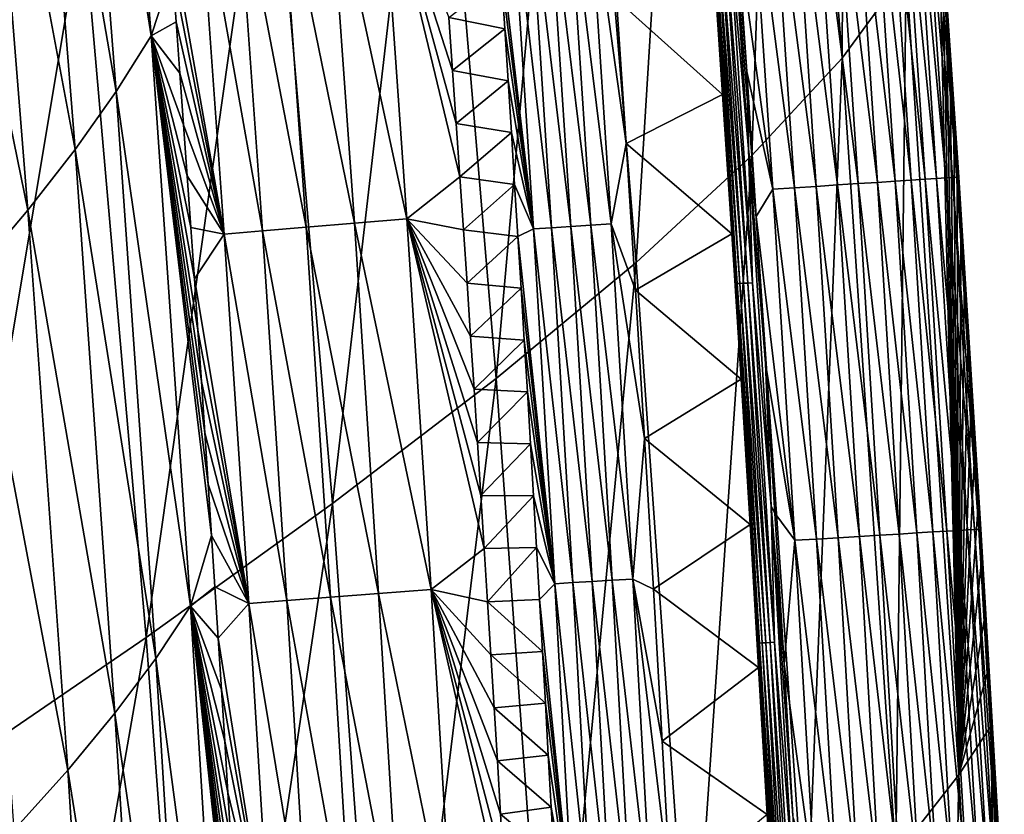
# Model space of a CAD drawing. Header units: millimetres. Extents: x -300 to 300, y -500 to 500.
# Tile 912 of 988: x 275 to 296, y 161 to 178. Entities that reach past the tile are written whole.
import ezdxf

# ---------------------------------------------------------------- set-up
doc = ezdxf.new("R2010")
doc.units = ezdxf.units.MM
doc.header["$LTSCALE"] = 81.481481
for name, color, linetype in [('19', 7, 'CONTINUOUS'), ('21', 7, 'CONTINUOUS'), ('23', 7, 'CONTINUOUS'), ('26', 7, 'CONTINUOUS'), ('27', 7, 'CONTINUOUS'), ('29', 7, 'CONTINUOUS'), ('30', 7, 'CONTINUOUS'), ('32', 7, 'CONTINUOUS')]:
    doc.layers.add(name, color=color, linetype=linetype)

msp = doc.modelspace()

# ---------------------------------------------------------------- linework, layer by layer
at = {"layer": '19', "color": 7, "linetype": 'CONTINUOUS'}
for points in [[(292.679, 177.1, 14.374), (292.77, 195.885, 9.714), (291.354, 193.842, 14.42), (292.679, 177.1, 14.374)], [(294.071, 179.003, 9.684), (292.77, 195.885, 9.714), (292.679, 177.1, 14.374), (294.071, 179.003, 9.684)], [(276.202, 180.244, 34.722), (274.665, 195.469, 34.831), (271.687, 176.885, 38.174), (276.202, 180.244, 34.722)], [(290.72, 174.986, 18.844), (291.354, 193.842, 14.42), (289.375, 191.567, 18.904), (290.72, 174.986, 18.844)], [(292.679, 177.1, 14.374), (291.354, 193.842, 14.42), (290.72, 174.986, 18.844), (292.679, 177.1, 14.374)], [(288.211, 172.668, 23.098), (289.375, 191.567, 18.904), (286.852, 189.064, 23.171), (288.211, 172.668, 23.098)], [(290.72, 174.986, 18.844), (289.375, 191.567, 18.904), (288.211, 172.668, 23.098), (290.72, 174.986, 18.844)], [(285.171, 170.149, 27.142), (286.852, 189.064, 23.171), (283.803, 186.339, 27.226), (285.171, 170.149, 27.142)], [(288.211, 172.668, 23.098), (286.852, 189.064, 23.171), (285.171, 170.149, 27.142), (288.211, 172.668, 23.098)], [(281.62, 167.434, 30.982), (283.803, 186.339, 27.226), (280.247, 183.397, 31.075), (281.62, 167.434, 30.982)], [(285.171, 170.149, 27.142), (283.803, 186.339, 27.226), (281.62, 167.434, 30.982), (285.171, 170.149, 27.142)], [(277.575, 164.529, 34.622), (280.247, 183.397, 31.075), (276.202, 180.244, 34.722), (277.575, 164.529, 34.622)], [(281.62, 167.434, 30.982), (280.247, 183.397, 31.075), (277.575, 164.529, 34.622), (281.62, 167.434, 30.982)], [(273.056, 161.438, 38.067), (276.202, 180.244, 34.722), (271.687, 176.885, 38.174), (273.056, 161.438, 38.067)], [(277.575, 164.529, 34.622), (276.202, 180.244, 34.722), (273.056, 161.438, 38.067), (277.575, 164.529, 34.622)], [(294.071, 179.003, 9.684), (295.213, 161.543, 9.658), (294.783, 180.181, 5.725), (294.071, 179.003, 9.684)], [(294.783, 180.181, 5.725), (295.213, 161.543, 9.658), (294.864, 179.009, 5.721), (294.783, 180.181, 5.725)], [(293.844, 159.792, 14.333), (294.071, 179.003, 9.684), (292.679, 177.1, 14.374), (293.844, 159.792, 14.333)], [(295.213, 161.543, 9.658), (294.071, 179.003, 9.684), (293.844, 159.792, 14.333), (295.213, 161.543, 9.658)], [(294.864, 179.009, 5.721), (295.213, 161.543, 9.658), (294.944, 177.836, 5.717), (294.864, 179.009, 5.721)], [(294.944, 177.836, 5.717), (295.213, 161.543, 9.658), (295.023, 176.664, 5.713), (294.944, 177.836, 5.717)], [(291.903, 157.854, 18.789), (292.679, 177.1, 14.374), (290.72, 174.986, 18.844), (291.903, 157.854, 18.789)], [(293.844, 159.792, 14.333), (292.679, 177.1, 14.374), (291.903, 157.854, 18.789), (293.844, 159.792, 14.333)], [(295.023, 176.664, 5.713), (295.213, 161.543, 9.658), (295.102, 175.491, 5.709), (295.023, 176.664, 5.713)], [(295.102, 175.491, 5.709), (295.213, 161.543, 9.658), (295.179, 174.319, 5.705), (295.102, 175.491, 5.709)], [(289.408, 155.733, 23.032), (290.72, 174.986, 18.844), (288.211, 172.668, 23.098), (289.408, 155.733, 23.032)], [(291.903, 157.854, 18.789), (290.72, 174.986, 18.844), (289.408, 155.733, 23.032), (291.903, 157.854, 18.789)], [(295.179, 174.319, 5.705), (295.213, 161.543, 9.658), (295.255, 173.147, 5.702), (295.179, 174.319, 5.705)], [(295.255, 173.147, 5.702), (295.213, 161.543, 9.658), (295.331, 171.975, 5.698), (295.255, 173.147, 5.702)], [(286.378, 153.434, 27.066), (288.211, 172.668, 23.098), (285.171, 170.149, 27.142), (286.378, 153.434, 27.066)], [(289.408, 155.733, 23.032), (288.211, 172.668, 23.098), (286.378, 153.434, 27.066), (289.408, 155.733, 23.032)], [(295.331, 171.975, 5.698), (295.213, 161.543, 9.658), (295.406, 170.804, 5.694), (295.331, 171.975, 5.698)], [(295.406, 170.804, 5.694), (295.213, 161.543, 9.658), (295.48, 169.632, 5.69), (295.406, 170.804, 5.694)], [(282.832, 150.961, 30.897), (285.171, 170.149, 27.142), (281.62, 167.434, 30.982), (282.832, 150.961, 30.897)], [(286.378, 153.434, 27.066), (285.171, 170.149, 27.142), (282.832, 150.961, 30.897), (286.378, 153.434, 27.066)], [(295.48, 169.632, 5.69), (295.213, 161.543, 9.658), (295.553, 168.46, 5.687), (295.48, 169.632, 5.69)], [(295.553, 168.46, 5.687), (295.213, 161.543, 9.658), (295.625, 167.289, 5.683), (295.553, 168.46, 5.687)], [(278.788, 148.318, 34.53), (281.62, 167.434, 30.982), (277.575, 164.529, 34.622), (278.788, 148.318, 34.53)], [(282.832, 150.961, 30.897), (281.62, 167.434, 30.982), (278.788, 148.318, 34.53), (282.832, 150.961, 30.897)], [(295.625, 167.289, 5.683), (295.213, 161.543, 9.658), (295.697, 166.117, 5.68), (295.625, 167.289, 5.683)], [(295.697, 166.117, 5.68), (295.213, 161.543, 9.658), (295.768, 164.946, 5.676), (295.697, 166.117, 5.68)], [(295.768, 164.946, 5.676), (295.213, 161.543, 9.658), (295.837, 163.775, 5.672), (295.768, 164.946, 5.676)], [(274.266, 145.509, 37.969), (277.575, 164.529, 34.622), (273.056, 161.438, 38.067), (274.266, 145.509, 37.969)], [(278.788, 148.318, 34.53), (277.575, 164.529, 34.622), (274.266, 145.509, 37.969), (278.788, 148.318, 34.53)], [(295.837, 163.775, 5.672), (295.213, 161.543, 9.658), (295.906, 162.604, 5.669), (295.837, 163.775, 5.672)], [(295.213, 161.543, 9.658), (296.201, 143.496, 9.634), (295.906, 162.604, 5.669), (295.213, 161.543, 9.658)], [(295.906, 162.604, 5.669), (296.201, 143.496, 9.634), (295.975, 161.433, 5.666), (295.906, 162.604, 5.669)], [(294.854, 141.911, 14.295), (295.213, 161.543, 9.658), (293.844, 159.792, 14.333), (294.854, 141.911, 14.295)], [(296.201, 143.496, 9.634), (295.213, 161.543, 9.658), (294.854, 141.911, 14.295), (296.201, 143.496, 9.634)], [(295.975, 161.433, 5.666), (296.201, 143.496, 9.634), (296.042, 160.262, 5.662), (295.975, 161.433, 5.666)]]:
    msp.add_3dface(points, dxfattribs=at)
at = {"layer": '21', "color": 7, "linetype": 'CONTINUOUS'}
for points in [[(277.685, 177.583, 10.983), (275.983, 188.388, 12.473), (276.748, 189.656, 10.938), (277.685, 177.583, 10.983)], [(277.685, 177.583, 10.983), (276.748, 189.656, 10.938), (278.148, 179.002, 9.811), (277.685, 177.583, 10.983)], [(276.925, 176.379, 12.504), (275.088, 187.057, 14.01), (275.983, 188.388, 12.473), (276.925, 176.379, 12.504)], [(276.925, 176.379, 12.504), (275.983, 188.388, 12.473), (277.685, 177.583, 10.983), (276.925, 176.379, 12.504)], [(276.035, 175.119, 14.026), (274.056, 185.664, 15.55), (275.088, 187.057, 14.01), (276.035, 175.119, 14.026)], [(276.035, 175.119, 14.026), (275.088, 187.057, 14.01), (276.925, 176.379, 12.504), (276.035, 175.119, 14.026)], [(275.008, 173.8, 15.554), (272.88, 184.209, 17.095), (274.056, 185.664, 15.55), (275.008, 173.8, 15.554)], [(275.008, 173.8, 15.554), (274.056, 185.664, 15.55), (276.035, 175.119, 14.026), (275.008, 173.8, 15.554)], [(273.836, 172.423, 17.087), (272.88, 184.209, 17.095), (275.008, 173.8, 15.554), (273.836, 172.423, 17.087)], [(278.229, 177.887, 9.814), (277.685, 177.583, 10.983), (278.148, 179.002, 9.811), (278.229, 177.887, 9.814)], [(278.31, 176.773, 9.817), (277.685, 177.583, 10.983), (278.229, 177.887, 9.814), (278.31, 176.773, 9.817)], [(278.539, 165.204, 11.025), (276.925, 176.379, 12.504), (277.685, 177.583, 10.983), (278.539, 165.204, 11.025)], [(278.539, 165.204, 11.025), (277.685, 177.583, 10.983), (278.998, 166.739, 9.847), (278.539, 165.204, 11.025)], [(278.998, 166.739, 9.847), (277.685, 177.583, 10.983), (278.925, 167.854, 9.844), (278.998, 166.739, 9.847)], [(278.925, 167.854, 9.844), (277.685, 177.583, 10.983), (278.851, 168.969, 9.841), (278.925, 167.854, 9.844)], [(278.851, 168.969, 9.841), (277.685, 177.583, 10.983), (278.776, 170.084, 9.838), (278.851, 168.969, 9.841)], [(278.776, 170.084, 9.838), (277.685, 177.583, 10.983), (278.7, 171.199, 9.834), (278.776, 170.084, 9.838)], [(278.7, 171.199, 9.834), (277.685, 177.583, 10.983), (278.624, 172.314, 9.831), (278.7, 171.199, 9.834)], [(278.624, 172.314, 9.831), (277.685, 177.583, 10.983), (278.546, 173.429, 9.828), (278.624, 172.314, 9.831)], [(278.546, 173.429, 9.828), (277.685, 177.583, 10.983), (278.468, 174.544, 9.824), (278.546, 173.429, 9.828)], [(278.468, 174.544, 9.824), (277.685, 177.583, 10.983), (278.389, 175.658, 9.821), (278.468, 174.544, 9.824)], [(278.389, 175.658, 9.821), (277.685, 177.583, 10.983), (278.31, 176.773, 9.817), (278.389, 175.658, 9.821)], [(277.784, 164.07, 12.532), (276.035, 175.119, 14.026), (276.925, 176.379, 12.504), (277.784, 164.07, 12.532)], [(277.784, 164.07, 12.532), (276.925, 176.379, 12.504), (278.539, 165.204, 11.025), (277.784, 164.07, 12.532)], [(276.899, 162.884, 14.042), (275.008, 173.8, 15.554), (276.035, 175.119, 14.026), (276.899, 162.884, 14.042)], [(276.899, 162.884, 14.042), (276.035, 175.119, 14.026), (277.784, 164.07, 12.532), (276.899, 162.884, 14.042)], [(275.877, 161.644, 15.557), (273.836, 172.423, 17.087), (275.008, 173.8, 15.554), (275.877, 161.644, 15.557)], [(275.877, 161.644, 15.557), (275.008, 173.8, 15.554), (276.899, 162.884, 14.042), (275.877, 161.644, 15.557)], [(274.71, 160.351, 17.08), (273.836, 172.423, 17.087), (275.877, 161.644, 15.557), (274.71, 160.351, 17.08)], [(279.071, 165.624, 9.85), (278.539, 165.204, 11.025), (278.998, 166.739, 9.847), (279.071, 165.624, 9.85)], [(279.142, 164.508, 9.854), (278.539, 165.204, 11.025), (279.071, 165.624, 9.85), (279.142, 164.508, 9.854)], [(279.313, 152.518, 11.064), (277.784, 164.07, 12.532), (278.539, 165.204, 11.025), (279.313, 152.518, 11.064)], [(279.313, 152.518, 11.064), (278.539, 165.204, 11.025), (279.819, 153.349, 9.883), (279.313, 152.518, 11.064)], [(279.819, 153.349, 9.883), (278.539, 165.204, 11.025), (279.755, 154.466, 9.88), (279.819, 153.349, 9.883)], [(279.755, 154.466, 9.88), (278.539, 165.204, 11.025), (279.69, 155.582, 9.877), (279.755, 154.466, 9.88)], [(279.69, 155.582, 9.877), (278.539, 165.204, 11.025), (279.624, 156.698, 9.874), (279.69, 155.582, 9.877)], [(279.624, 156.698, 9.874), (278.539, 165.204, 11.025), (279.557, 157.814, 9.871), (279.624, 156.698, 9.874)], [(279.557, 157.814, 9.871), (278.539, 165.204, 11.025), (279.49, 158.93, 9.869), (279.557, 157.814, 9.871)], [(279.49, 158.93, 9.869), (278.539, 165.204, 11.025), (279.422, 160.046, 9.866), (279.49, 158.93, 9.869)], [(279.422, 160.046, 9.866), (278.539, 165.204, 11.025), (279.353, 161.162, 9.863), (279.422, 160.046, 9.866)], [(279.353, 161.162, 9.863), (278.539, 165.204, 11.025), (279.284, 162.277, 9.86), (279.353, 161.162, 9.863)], [(279.284, 162.277, 9.86), (278.539, 165.204, 11.025), (279.214, 163.393, 9.857), (279.284, 162.277, 9.86)], [(279.214, 163.393, 9.857), (278.539, 165.204, 11.025), (279.142, 164.508, 9.854), (279.214, 163.393, 9.857)], [(278.562, 151.458, 12.559), (276.899, 162.884, 14.042), (277.784, 164.07, 12.532), (278.562, 151.458, 12.559)], [(278.562, 151.458, 12.559), (277.784, 164.07, 12.532), (279.313, 152.518, 11.064), (278.562, 151.458, 12.559)], [(277.682, 150.35, 14.057), (275.877, 161.644, 15.557), (276.899, 162.884, 14.042), (277.682, 150.35, 14.057)], [(277.682, 150.35, 14.057), (276.899, 162.884, 14.042), (278.562, 151.458, 12.559), (277.682, 150.35, 14.057)], [(276.664, 149.193, 15.561), (274.71, 160.351, 17.08), (275.877, 161.644, 15.557), (276.664, 149.193, 15.561)], [(276.664, 149.193, 15.561), (275.877, 161.644, 15.557), (277.682, 150.35, 14.057), (276.664, 149.193, 15.561)]]:
    msp.add_3dface(points, dxfattribs=at)
at = {"layer": '23', "color": 7, "linetype": 'CONTINUOUS'}
for points in [[(285.359, 177.737, 1.35), (284.145, 177.987, 2.285), (285.286, 178.862, 1.349), (285.359, 177.737, 1.35)], [(284.226, 176.833, 2.282), (284.145, 177.987, 2.285), (285.359, 177.737, 1.35), (284.226, 176.833, 2.282)], [(285.431, 176.611, 1.351), (284.226, 176.833, 2.282), (285.359, 177.737, 1.35), (285.431, 176.611, 1.351)], [(284.306, 175.68, 2.279), (284.226, 176.833, 2.282), (285.431, 176.611, 1.351), (284.306, 175.68, 2.279)], [(285.503, 175.485, 1.353), (284.306, 175.68, 2.279), (285.431, 176.611, 1.351), (285.503, 175.485, 1.353)], [(284.385, 174.526, 2.276), (284.306, 175.68, 2.279), (285.503, 175.485, 1.353), (284.385, 174.526, 2.276)], [(285.574, 174.36, 1.354), (284.385, 174.526, 2.276), (285.503, 175.485, 1.353), (285.574, 174.36, 1.354)], [(284.464, 173.373, 2.274), (284.385, 174.526, 2.276), (285.574, 174.36, 1.354), (284.464, 173.373, 2.274)], [(285.644, 173.234, 1.355), (284.464, 173.373, 2.274), (285.574, 174.36, 1.354), (285.644, 173.234, 1.355)], [(284.541, 172.22, 2.271), (284.464, 173.373, 2.274), (285.644, 173.234, 1.355), (284.541, 172.22, 2.271)], [(285.714, 172.108, 1.356), (284.541, 172.22, 2.271), (285.644, 173.234, 1.355), (285.714, 172.108, 1.356)], [(284.618, 171.067, 2.268), (284.541, 172.22, 2.271), (285.714, 172.108, 1.356), (284.618, 171.067, 2.268)], [(285.782, 170.982, 1.357), (284.618, 171.067, 2.268), (285.714, 172.108, 1.356), (285.782, 170.982, 1.357)], [(284.693, 169.914, 2.265), (284.618, 171.067, 2.268), (285.782, 170.982, 1.357), (284.693, 169.914, 2.265)], [(285.85, 169.856, 1.358), (284.693, 169.914, 2.265), (285.782, 170.982, 1.357), (285.85, 169.856, 1.358)], [(284.768, 168.761, 2.263), (284.693, 169.914, 2.265), (285.85, 169.856, 1.358), (284.768, 168.761, 2.263)], [(285.917, 168.73, 1.359), (284.768, 168.761, 2.263), (285.85, 169.856, 1.358), (285.917, 168.73, 1.359)], [(284.842, 167.608, 2.26), (284.768, 168.761, 2.263), (285.917, 168.73, 1.359), (284.842, 167.608, 2.26)], [(285.984, 167.604, 1.361), (284.842, 167.608, 2.26), (285.917, 168.73, 1.359), (285.984, 167.604, 1.361)], [(284.916, 166.456, 2.257), (284.842, 167.608, 2.26), (285.984, 167.604, 1.361), (284.916, 166.456, 2.257)], [(286.05, 166.478, 1.362), (284.916, 166.456, 2.257), (285.984, 167.604, 1.361), (286.05, 166.478, 1.362)], [(284.988, 165.303, 2.255), (284.916, 166.456, 2.257), (286.05, 166.478, 1.362), (284.988, 165.303, 2.255)], [(286.115, 165.351, 1.363), (284.988, 165.303, 2.255), (286.05, 166.478, 1.362), (286.115, 165.351, 1.363)], [(286.179, 164.225, 1.364), (284.988, 165.303, 2.255), (286.115, 165.351, 1.363), (286.179, 164.225, 1.364)], [(285.06, 164.151, 2.252), (284.988, 165.303, 2.255), (286.179, 164.225, 1.364), (285.06, 164.151, 2.252)], [(286.243, 163.099, 1.365), (285.06, 164.151, 2.252), (286.179, 164.225, 1.364), (286.243, 163.099, 1.365)], [(285.131, 162.998, 2.249), (285.06, 164.151, 2.252), (286.243, 163.099, 1.365), (285.131, 162.998, 2.249)], [(286.305, 161.972, 1.366), (285.131, 162.998, 2.249), (286.243, 163.099, 1.365), (286.305, 161.972, 1.366)], [(285.201, 161.846, 2.247), (285.131, 162.998, 2.249), (286.305, 161.972, 1.366), (285.201, 161.846, 2.247)], [(286.368, 160.846, 1.367), (285.201, 161.846, 2.247), (286.305, 161.972, 1.366), (286.368, 160.846, 1.367)], [(285.27, 160.694, 2.244), (285.201, 161.846, 2.247), (286.368, 160.846, 1.367), (285.27, 160.694, 2.244)], [(286.429, 159.719, 1.368), (285.27, 160.694, 2.244), (286.368, 160.846, 1.367), (286.429, 159.719, 1.368)], [(285.338, 159.542, 2.241), (285.27, 160.694, 2.244), (286.429, 159.719, 1.368), (285.338, 159.542, 2.241)]]:
    msp.add_3dface(points, dxfattribs=at)
at = {"layer": '26', "color": 7, "linetype": 'CONTINUOUS'}
for points in [[(282.671, 181.647, 3.315), (283.238, 173.612, 3.302), (281.53, 181.547, 4.453), (282.671, 181.647, 3.315)], [(284.145, 177.987, 2.285), (284.226, 176.833, 2.282), (282.671, 181.647, 3.315), (284.145, 177.987, 2.285)], [(284.226, 176.833, 2.282), (284.306, 175.68, 2.279), (282.671, 181.647, 3.315), (284.226, 176.833, 2.282)], [(284.306, 175.68, 2.279), (284.385, 174.526, 2.276), (282.671, 181.647, 3.315), (284.306, 175.68, 2.279)], [(282.671, 181.647, 3.315), (284.385, 174.526, 2.276), (283.238, 173.612, 3.302), (282.671, 181.647, 3.315)], [(280.48, 181.453, 5.683), (281.049, 173.431, 5.685), (279.534, 181.366, 6.995), (280.48, 181.453, 5.683)], [(281.53, 181.547, 4.453), (282.097, 173.518, 4.447), (280.48, 181.453, 5.683), (281.53, 181.547, 4.453)], [(280.48, 181.453, 5.683), (282.097, 173.518, 4.447), (281.049, 173.431, 5.685), (280.48, 181.453, 5.683)], [(281.53, 181.547, 4.453), (283.238, 173.612, 3.302), (282.097, 173.518, 4.447), (281.53, 181.547, 4.453)], [(278.066, 180.116, 9.807), (278.698, 181.289, 8.375), (279.272, 173.279, 8.392), (278.066, 180.116, 9.807)], [(279.534, 181.366, 6.995), (280.104, 173.351, 7.005), (278.698, 181.289, 8.375), (279.534, 181.366, 6.995)], [(278.698, 181.289, 8.375), (280.104, 173.351, 7.005), (279.272, 173.279, 8.392), (278.698, 181.289, 8.375)], [(279.534, 181.366, 6.995), (281.049, 173.431, 5.685), (280.104, 173.351, 7.005), (279.534, 181.366, 6.995)], [(278.148, 179.002, 9.811), (278.066, 180.116, 9.807), (279.272, 173.279, 8.392), (278.148, 179.002, 9.811)], [(278.229, 177.887, 9.814), (278.148, 179.002, 9.811), (279.272, 173.279, 8.392), (278.229, 177.887, 9.814)], [(278.31, 176.773, 9.817), (278.229, 177.887, 9.814), (279.272, 173.279, 8.392), (278.31, 176.773, 9.817)], [(278.389, 175.658, 9.821), (278.31, 176.773, 9.817), (279.272, 173.279, 8.392), (278.389, 175.658, 9.821)], [(278.468, 174.544, 9.824), (278.389, 175.658, 9.821), (279.272, 173.279, 8.392), (278.468, 174.544, 9.824)], [(278.546, 173.429, 9.828), (278.468, 174.544, 9.824), (279.272, 173.279, 8.392), (278.546, 173.429, 9.828)], [(284.385, 174.526, 2.276), (284.464, 173.373, 2.274), (283.238, 173.612, 3.302), (284.385, 174.526, 2.276)], [(282.097, 173.518, 4.447), (282.622, 165.484, 4.442), (281.049, 173.431, 5.685), (282.097, 173.518, 4.447)], [(283.238, 173.612, 3.302), (283.763, 165.57, 3.29), (282.097, 173.518, 4.447), (283.238, 173.612, 3.302)], [(282.097, 173.518, 4.447), (283.763, 165.57, 3.29), (282.622, 165.484, 4.442), (282.097, 173.518, 4.447)], [(284.464, 173.373, 2.274), (284.541, 172.22, 2.271), (283.238, 173.612, 3.302), (284.464, 173.373, 2.274)], [(284.541, 172.22, 2.271), (284.618, 171.067, 2.268), (283.238, 173.612, 3.302), (284.541, 172.22, 2.271)], [(284.618, 171.067, 2.268), (284.693, 169.914, 2.265), (283.238, 173.612, 3.302), (284.618, 171.067, 2.268)], [(284.693, 169.914, 2.265), (284.768, 168.761, 2.263), (283.238, 173.612, 3.302), (284.693, 169.914, 2.265)], [(284.768, 168.761, 2.263), (284.842, 167.608, 2.26), (283.238, 173.612, 3.302), (284.768, 168.761, 2.263)], [(284.842, 167.608, 2.26), (284.916, 166.456, 2.257), (283.238, 173.612, 3.302), (284.842, 167.608, 2.26)], [(283.238, 173.612, 3.302), (284.916, 166.456, 2.257), (283.763, 165.57, 3.29), (283.238, 173.612, 3.302)], [(278.624, 172.314, 9.831), (278.546, 173.429, 9.828), (279.272, 173.279, 8.392), (278.624, 172.314, 9.831)], [(280.104, 173.351, 7.005), (280.634, 165.328, 7.013), (279.272, 173.279, 8.392), (280.104, 173.351, 7.005)], [(281.049, 173.431, 5.685), (281.576, 165.403, 5.687), (280.104, 173.351, 7.005), (281.049, 173.431, 5.685)], [(280.104, 173.351, 7.005), (281.576, 165.403, 5.687), (280.634, 165.328, 7.013), (280.104, 173.351, 7.005)], [(281.049, 173.431, 5.685), (282.622, 165.484, 4.442), (281.576, 165.403, 5.687), (281.049, 173.431, 5.685)], [(278.624, 172.314, 9.831), (279.272, 173.279, 8.392), (279.805, 165.261, 8.408), (278.624, 172.314, 9.831)], [(279.272, 173.279, 8.392), (280.634, 165.328, 7.013), (279.805, 165.261, 8.408), (279.272, 173.279, 8.392)], [(278.7, 171.199, 9.834), (278.624, 172.314, 9.831), (279.805, 165.261, 8.408), (278.7, 171.199, 9.834)], [(278.776, 170.084, 9.838), (278.7, 171.199, 9.834), (279.805, 165.261, 8.408), (278.776, 170.084, 9.838)], [(278.851, 168.969, 9.841), (278.776, 170.084, 9.838), (279.805, 165.261, 8.408), (278.851, 168.969, 9.841)], [(278.925, 167.854, 9.844), (278.851, 168.969, 9.841), (279.805, 165.261, 8.408), (278.925, 167.854, 9.844)], [(278.998, 166.739, 9.847), (278.925, 167.854, 9.844), (279.805, 165.261, 8.408), (278.998, 166.739, 9.847)], [(279.071, 165.624, 9.85), (278.998, 166.739, 9.847), (279.805, 165.261, 8.408), (279.071, 165.624, 9.85)], [(284.916, 166.456, 2.257), (284.988, 165.303, 2.255), (283.763, 165.57, 3.29), (284.916, 166.456, 2.257)], [(279.142, 164.508, 9.854), (279.071, 165.624, 9.85), (279.805, 165.261, 8.408), (279.142, 164.508, 9.854)], [(281.576, 165.403, 5.687), (282.064, 157.368, 5.688), (280.634, 165.328, 7.013), (281.576, 165.403, 5.687)], [(282.622, 165.484, 4.442), (283.109, 157.443, 4.436), (281.576, 165.403, 5.687), (282.622, 165.484, 4.442)], [(281.576, 165.403, 5.687), (283.109, 157.443, 4.436), (282.064, 157.368, 5.688), (281.576, 165.403, 5.687)], [(283.763, 165.57, 3.29), (284.249, 157.523, 3.277), (282.622, 165.484, 4.442), (283.763, 165.57, 3.29)], [(282.622, 165.484, 4.442), (284.249, 157.523, 3.277), (283.109, 157.443, 4.436), (282.622, 165.484, 4.442)], [(284.988, 165.303, 2.255), (285.06, 164.151, 2.252), (283.763, 165.57, 3.29), (284.988, 165.303, 2.255)], [(285.06, 164.151, 2.252), (285.131, 162.998, 2.249), (283.763, 165.57, 3.29), (285.06, 164.151, 2.252)], [(285.131, 162.998, 2.249), (285.201, 161.846, 2.247), (283.763, 165.57, 3.29), (285.131, 162.998, 2.249)], [(285.201, 161.846, 2.247), (285.27, 160.694, 2.244), (283.763, 165.57, 3.29), (285.201, 161.846, 2.247)], [(285.27, 160.694, 2.244), (285.338, 159.542, 2.241), (283.763, 165.57, 3.29), (285.27, 160.694, 2.244)], [(285.338, 159.542, 2.241), (285.406, 158.39, 2.239), (283.763, 165.57, 3.29), (285.338, 159.542, 2.241)], [(283.763, 165.57, 3.29), (285.406, 158.39, 2.239), (284.249, 157.523, 3.277), (283.763, 165.57, 3.29)], [(279.142, 164.508, 9.854), (279.805, 165.261, 8.408), (280.298, 157.237, 8.423), (279.142, 164.508, 9.854)], [(280.634, 165.328, 7.013), (281.124, 157.299, 7.022), (279.805, 165.261, 8.408), (280.634, 165.328, 7.013)], [(279.805, 165.261, 8.408), (281.124, 157.299, 7.022), (280.298, 157.237, 8.423), (279.805, 165.261, 8.408)], [(280.634, 165.328, 7.013), (282.064, 157.368, 5.688), (281.124, 157.299, 7.022), (280.634, 165.328, 7.013)], [(279.214, 163.393, 9.857), (279.142, 164.508, 9.854), (280.298, 157.237, 8.423), (279.214, 163.393, 9.857)], [(279.284, 162.277, 9.86), (279.214, 163.393, 9.857), (280.298, 157.237, 8.423), (279.284, 162.277, 9.86)], [(279.353, 161.162, 9.863), (279.284, 162.277, 9.86), (280.298, 157.237, 8.423), (279.353, 161.162, 9.863)], [(279.422, 160.046, 9.866), (279.353, 161.162, 9.863), (280.298, 157.237, 8.423), (279.422, 160.046, 9.866)]]:
    msp.add_3dface(points, dxfattribs=at)
at = {"layer": '27', "color": 7, "linetype": 'CONTINUOUS'}
for points in [[(293.833, 174.431, 1.545), (292.937, 182.037, 1.187), (293.324, 182.064, 1.553), (293.833, 174.431, 1.545)], [(294.18, 174.454, 1.95), (293.324, 182.064, 1.553), (293.671, 182.089, 1.961), (294.18, 174.454, 1.95)], [(293.833, 174.431, 1.545), (293.324, 182.064, 1.553), (294.18, 174.454, 1.95), (293.833, 174.431, 1.545)], [(294.481, 174.474, 2.388), (293.671, 182.089, 1.961), (293.972, 182.11, 2.401), (294.481, 174.474, 2.388)], [(294.18, 174.454, 1.95), (293.671, 182.089, 1.961), (294.481, 174.474, 2.388), (294.18, 174.454, 1.95)], [(294.732, 174.49, 2.852), (293.972, 182.11, 2.401), (294.222, 182.128, 2.868), (294.732, 174.49, 2.852)], [(294.481, 174.474, 2.388), (293.972, 182.11, 2.401), (294.732, 174.49, 2.852), (294.481, 174.474, 2.388)], [(294.93, 174.503, 3.333), (294.222, 182.128, 2.868), (294.419, 182.141, 3.351), (294.93, 174.503, 3.333)], [(294.732, 174.49, 2.852), (294.222, 182.128, 2.868), (294.93, 174.503, 3.333), (294.732, 174.49, 2.852)], [(295.075, 174.513, 3.822), (294.419, 182.141, 3.351), (294.563, 182.152, 3.842), (295.075, 174.513, 3.822)], [(294.93, 174.503, 3.333), (294.419, 182.141, 3.351), (295.075, 174.513, 3.822), (294.93, 174.503, 3.333)], [(295.168, 174.519, 4.31), (294.563, 182.152, 3.842), (294.654, 182.158, 4.332), (295.168, 174.519, 4.31)], [(295.075, 174.513, 3.822), (294.563, 182.152, 3.842), (295.168, 174.519, 4.31), (295.075, 174.513, 3.822)], [(295.211, 174.522, 4.792), (294.654, 182.158, 4.332), (294.695, 182.161, 4.815), (295.211, 174.522, 4.792)], [(295.168, 174.519, 4.31), (294.654, 182.158, 4.332), (295.211, 174.522, 4.792), (295.168, 174.519, 4.31)], [(294.691, 182.16, 5.284), (295.209, 174.521, 5.26), (294.695, 182.161, 4.815), (294.691, 182.16, 5.284)], [(294.864, 179.009, 5.721), (294.944, 177.836, 5.717), (294.691, 182.16, 5.284), (294.864, 179.009, 5.721)], [(294.944, 177.836, 5.717), (295.023, 176.664, 5.713), (294.691, 182.16, 5.284), (294.944, 177.836, 5.717)], [(295.023, 176.664, 5.713), (295.102, 175.491, 5.709), (294.691, 182.16, 5.284), (295.023, 176.664, 5.713)], [(294.691, 182.16, 5.284), (295.102, 175.491, 5.709), (295.209, 174.521, 5.26), (294.691, 182.16, 5.284)], [(295.209, 174.521, 5.26), (295.211, 174.522, 4.792), (294.695, 182.161, 4.815), (295.209, 174.521, 5.26)], [(291.18, 174.258, 0.092), (290.398, 179.936, 0.031), (290.666, 181.877, 0.093), (291.18, 174.258, 0.092)], [(291.65, 174.289, 0.208), (290.666, 181.877, 0.093), (291.137, 181.91, 0.209), (291.65, 174.289, 0.208)], [(291.18, 174.258, 0.092), (290.666, 181.877, 0.093), (291.65, 174.289, 0.208), (291.18, 174.258, 0.092)], [(292.119, 174.319, 0.374), (291.137, 181.91, 0.209), (291.608, 181.944, 0.376), (292.119, 174.319, 0.374)], [(291.65, 174.289, 0.208), (291.137, 181.91, 0.209), (292.119, 174.319, 0.374), (291.65, 174.289, 0.208)], [(292.581, 174.35, 0.592), (291.608, 181.944, 0.376), (292.07, 181.976, 0.595), (292.581, 174.35, 0.592)], [(292.119, 174.319, 0.374), (291.608, 181.944, 0.376), (292.581, 174.35, 0.592), (292.119, 174.319, 0.374)], [(293.026, 174.379, 0.861), (292.07, 181.976, 0.595), (292.516, 182.008, 0.866), (293.026, 174.379, 0.861)], [(292.581, 174.35, 0.592), (292.07, 181.976, 0.595), (293.026, 174.379, 0.861), (292.581, 174.35, 0.592)], [(293.446, 174.406, 1.18), (292.516, 182.008, 0.866), (292.937, 182.037, 1.187), (293.446, 174.406, 1.18)], [(293.026, 174.379, 0.861), (292.516, 182.008, 0.866), (293.446, 174.406, 1.18), (293.026, 174.379, 0.861)], [(293.446, 174.406, 1.18), (292.937, 182.037, 1.187), (293.833, 174.431, 1.545), (293.446, 174.406, 1.18)], [(290.61, 176.815, 0.031), (290.398, 179.936, 0.031), (291.18, 174.258, 0.092), (290.61, 176.815, 0.031)], [(290.817, 173.665, 0.031), (290.61, 176.815, 0.031), (291.18, 174.258, 0.092), (290.817, 173.665, 0.031)], [(295.102, 175.491, 5.709), (295.179, 174.319, 5.705), (295.209, 174.521, 5.26), (295.102, 175.491, 5.709)], [(293.5, 166.747, 0.857), (292.581, 174.35, 0.592), (293.026, 174.379, 0.861), (293.5, 166.747, 0.857)], [(293.919, 166.772, 1.174), (293.026, 174.379, 0.861), (293.446, 174.406, 1.18), (293.919, 166.772, 1.174)], [(293.5, 166.747, 0.857), (293.026, 174.379, 0.861), (293.919, 166.772, 1.174), (293.5, 166.747, 0.857)], [(294.306, 166.796, 1.537), (293.446, 174.406, 1.18), (293.833, 174.431, 1.545), (294.306, 166.796, 1.537)], [(293.919, 166.772, 1.174), (293.446, 174.406, 1.18), (294.306, 166.796, 1.537), (293.919, 166.772, 1.174)], [(294.653, 166.817, 1.939), (293.833, 174.431, 1.545), (294.18, 174.454, 1.95), (294.653, 166.817, 1.939)], [(294.306, 166.796, 1.537), (293.833, 174.431, 1.545), (294.653, 166.817, 1.939), (294.306, 166.796, 1.537)], [(294.954, 166.835, 2.376), (294.18, 174.454, 1.95), (294.481, 174.474, 2.388), (294.954, 166.835, 2.376)], [(294.653, 166.817, 1.939), (294.18, 174.454, 1.95), (294.954, 166.835, 2.376), (294.653, 166.817, 1.939)], [(295.206, 166.85, 2.837), (294.481, 174.474, 2.388), (294.732, 174.49, 2.852), (295.206, 166.85, 2.837)], [(294.954, 166.835, 2.376), (294.481, 174.474, 2.388), (295.206, 166.85, 2.837), (294.954, 166.835, 2.376)], [(295.405, 166.862, 3.316), (294.732, 174.49, 2.852), (294.93, 174.503, 3.333), (295.405, 166.862, 3.316)], [(295.206, 166.85, 2.837), (294.732, 174.49, 2.852), (295.405, 166.862, 3.316), (295.206, 166.85, 2.837)], [(295.552, 166.871, 3.803), (294.93, 174.503, 3.333), (295.075, 174.513, 3.822), (295.552, 166.871, 3.803)], [(295.405, 166.862, 3.316), (294.93, 174.503, 3.333), (295.552, 166.871, 3.803), (295.405, 166.862, 3.316)], [(295.647, 166.877, 4.29), (295.075, 174.513, 3.822), (295.168, 174.519, 4.31), (295.647, 166.877, 4.29)], [(295.552, 166.871, 3.803), (295.075, 174.513, 3.822), (295.647, 166.877, 4.29), (295.552, 166.871, 3.803)], [(295.692, 166.88, 4.77), (295.168, 174.519, 4.31), (295.211, 174.522, 4.792), (295.692, 166.88, 4.77)], [(295.647, 166.877, 4.29), (295.168, 174.519, 4.31), (295.692, 166.88, 4.77), (295.647, 166.877, 4.29)], [(295.179, 174.319, 5.705), (295.255, 173.147, 5.702), (295.209, 174.521, 5.26), (295.179, 174.319, 5.705)], [(295.209, 174.521, 5.26), (295.692, 166.88, 5.236), (295.211, 174.522, 4.792), (295.209, 174.521, 5.26)], [(295.255, 173.147, 5.702), (295.331, 171.975, 5.698), (295.209, 174.521, 5.26), (295.255, 173.147, 5.702)], [(295.331, 171.975, 5.698), (295.406, 170.804, 5.694), (295.209, 174.521, 5.26), (295.331, 171.975, 5.698)], [(295.406, 170.804, 5.694), (295.48, 169.632, 5.69), (295.209, 174.521, 5.26), (295.406, 170.804, 5.694)], [(295.48, 169.632, 5.69), (295.553, 168.46, 5.687), (295.209, 174.521, 5.26), (295.48, 169.632, 5.69)], [(295.553, 168.46, 5.687), (295.625, 167.289, 5.683), (295.209, 174.521, 5.26), (295.553, 168.46, 5.687)], [(295.209, 174.521, 5.26), (295.625, 167.289, 5.683), (295.692, 166.88, 5.236), (295.209, 174.521, 5.26)], [(295.692, 166.88, 5.236), (295.692, 166.88, 4.77), (295.211, 174.522, 4.792), (295.692, 166.88, 5.236)], [(291.658, 166.635, 0.092), (290.817, 173.665, 0.031), (291.18, 174.258, 0.092), (291.658, 166.635, 0.092)], [(292.127, 166.663, 0.207), (291.18, 174.258, 0.092), (291.65, 174.289, 0.208), (292.127, 166.663, 0.207)], [(291.658, 166.635, 0.092), (291.18, 174.258, 0.092), (292.127, 166.663, 0.207), (291.658, 166.635, 0.092)], [(292.595, 166.692, 0.372), (291.65, 174.289, 0.208), (292.119, 174.319, 0.374), (292.595, 166.692, 0.372)], [(292.127, 166.663, 0.207), (291.65, 174.289, 0.208), (292.595, 166.692, 0.372), (292.127, 166.663, 0.207)], [(293.056, 166.72, 0.589), (292.119, 174.319, 0.374), (292.581, 174.35, 0.592), (293.056, 166.72, 0.589)], [(292.595, 166.692, 0.372), (292.119, 174.319, 0.374), (293.056, 166.72, 0.589), (292.595, 166.692, 0.372)], [(293.056, 166.72, 0.589), (292.581, 174.35, 0.592), (293.5, 166.747, 0.857), (293.056, 166.72, 0.589)], [(291.021, 170.475, 0.031), (290.817, 173.665, 0.031), (291.658, 166.635, 0.092), (291.021, 170.475, 0.031)], [(291.223, 167.222, 0.031), (291.021, 170.475, 0.031), (291.658, 166.635, 0.092), (291.223, 167.222, 0.031)], [(291.42, 163.944, 0.031), (291.223, 167.222, 0.031), (291.658, 166.635, 0.092), (291.42, 163.944, 0.031)], [(295.625, 167.289, 5.683), (295.697, 166.117, 5.68), (295.692, 166.88, 5.236), (295.625, 167.289, 5.683)], [(293.037, 159.061, 0.37), (292.127, 166.663, 0.207), (292.595, 166.692, 0.372), (293.037, 159.061, 0.37)], [(293.497, 159.087, 0.586), (292.595, 166.692, 0.372), (293.056, 166.72, 0.589), (293.497, 159.087, 0.586)], [(293.037, 159.061, 0.37), (292.595, 166.692, 0.372), (293.497, 159.087, 0.586), (293.037, 159.061, 0.37)], [(293.94, 159.112, 0.852), (293.056, 166.72, 0.589), (293.5, 166.747, 0.857), (293.94, 159.112, 0.852)], [(293.497, 159.087, 0.586), (293.056, 166.72, 0.589), (293.94, 159.112, 0.852), (293.497, 159.087, 0.586)], [(294.359, 159.135, 1.168), (293.5, 166.747, 0.857), (293.919, 166.772, 1.174), (294.359, 159.135, 1.168)], [(293.94, 159.112, 0.852), (293.5, 166.747, 0.857), (294.359, 159.135, 1.168), (293.94, 159.112, 0.852)], [(294.745, 159.157, 1.529), (293.919, 166.772, 1.174), (294.306, 166.796, 1.537), (294.745, 159.157, 1.529)], [(294.359, 159.135, 1.168), (293.919, 166.772, 1.174), (294.745, 159.157, 1.529), (294.359, 159.135, 1.168)], [(295.092, 159.177, 1.93), (294.306, 166.796, 1.537), (294.653, 166.817, 1.939), (295.092, 159.177, 1.93)], [(294.745, 159.157, 1.529), (294.306, 166.796, 1.537), (295.092, 159.177, 1.93), (294.745, 159.157, 1.529)], [(295.394, 159.193, 2.364), (294.653, 166.817, 1.939), (294.954, 166.835, 2.376), (295.394, 159.193, 2.364)], [(295.092, 159.177, 1.93), (294.653, 166.817, 1.939), (295.394, 159.193, 2.364), (295.092, 159.177, 1.93)], [(295.646, 159.208, 2.823), (294.954, 166.835, 2.376), (295.206, 166.85, 2.837), (295.646, 159.208, 2.823)], [(295.394, 159.193, 2.364), (294.954, 166.835, 2.376), (295.646, 159.208, 2.823), (295.394, 159.193, 2.364)], [(295.847, 159.219, 3.3), (295.206, 166.85, 2.837), (295.405, 166.862, 3.316), (295.847, 159.219, 3.3)], [(295.646, 159.208, 2.823), (295.206, 166.85, 2.837), (295.847, 159.219, 3.3), (295.646, 159.208, 2.823)], [(295.995, 159.227, 3.785), (295.405, 166.862, 3.316), (295.552, 166.871, 3.803), (295.995, 159.227, 3.785)], [(295.847, 159.219, 3.3), (295.405, 166.862, 3.316), (295.995, 159.227, 3.785), (295.847, 159.219, 3.3)], [(296.091, 159.232, 4.27), (295.552, 166.871, 3.803), (295.647, 166.877, 4.29), (296.091, 159.232, 4.27)], [(295.995, 159.227, 3.785), (295.552, 166.871, 3.803), (296.091, 159.232, 4.27), (295.995, 159.227, 3.785)], [(296.138, 159.235, 4.749), (295.647, 166.877, 4.29), (295.692, 166.88, 4.77), (296.138, 159.235, 4.749)], [(296.091, 159.232, 4.27), (295.647, 166.877, 4.29), (296.138, 159.235, 4.749), (296.091, 159.232, 4.27)], [(295.697, 166.117, 5.68), (295.768, 164.946, 5.676), (295.692, 166.88, 5.236), (295.697, 166.117, 5.68)], [(295.768, 164.946, 5.676), (295.837, 163.775, 5.672), (295.692, 166.88, 5.236), (295.768, 164.946, 5.676)], [(295.837, 163.775, 5.672), (295.906, 162.604, 5.669), (295.692, 166.88, 5.236), (295.837, 163.775, 5.672)], [(295.906, 162.604, 5.669), (295.975, 161.433, 5.666), (295.692, 166.88, 5.236), (295.906, 162.604, 5.669)], [(295.975, 161.433, 5.666), (296.042, 160.262, 5.662), (295.692, 166.88, 5.236), (295.975, 161.433, 5.666)], [(295.692, 166.88, 5.236), (296.042, 160.262, 5.662), (296.14, 159.235, 5.214), (295.692, 166.88, 5.236)], [(295.692, 166.88, 5.236), (296.14, 159.235, 5.214), (295.692, 166.88, 4.77), (295.692, 166.88, 5.236)], [(296.14, 159.235, 5.214), (296.138, 159.235, 4.749), (295.692, 166.88, 4.77), (296.14, 159.235, 5.214)], [(292.102, 159.008, 0.091), (291.42, 163.944, 0.031), (291.658, 166.635, 0.092), (292.102, 159.008, 0.091)], [(292.57, 159.035, 0.206), (291.658, 166.635, 0.092), (292.127, 166.663, 0.207), (292.57, 159.035, 0.206)], [(292.102, 159.008, 0.091), (291.658, 166.635, 0.092), (292.57, 159.035, 0.206), (292.102, 159.008, 0.091)], [(292.57, 159.035, 0.206), (292.127, 166.663, 0.207), (293.037, 159.061, 0.37), (292.57, 159.035, 0.206)], [(291.611, 160.657, 0.031), (291.42, 163.944, 0.031), (292.102, 159.008, 0.091), (291.611, 160.657, 0.031)]]:
    msp.add_3dface(points, dxfattribs=at)
at = {"layer": '29', "color": 7, "linetype": 'CONTINUOUS'}
for points in [[(290.087, 176.314, 0.5), (287.787, 178.386, 0.5), (289.882, 179.351, 0.5), (290.087, 176.314, 0.5)], [(287.992, 175.246, 0.5), (287.787, 178.386, 0.5), (290.087, 176.314, 0.5), (287.992, 175.246, 0.5)], [(290.286, 173.286, 0.5), (287.992, 175.246, 0.5), (290.087, 176.314, 0.5), (290.286, 173.286, 0.5)], [(288.194, 172.066, 0.5), (287.992, 175.246, 0.5), (290.286, 173.286, 0.5), (288.194, 172.066, 0.5)], [(290.487, 170.131, 0.5), (288.194, 172.066, 0.5), (290.286, 173.286, 0.5), (290.487, 170.131, 0.5)], [(288.392, 168.842, 0.5), (288.194, 172.066, 0.5), (290.487, 170.131, 0.5), (288.392, 168.842, 0.5)], [(290.682, 166.982, 0.5), (288.392, 168.842, 0.5), (290.487, 170.131, 0.5), (290.682, 166.982, 0.5)], [(288.587, 165.572, 0.5), (288.392, 168.842, 0.5), (290.682, 166.982, 0.5), (288.587, 165.572, 0.5)], [(290.868, 163.878, 0.5), (288.587, 165.572, 0.5), (290.682, 166.982, 0.5), (290.868, 163.878, 0.5)], [(288.778, 162.274, 0.5), (288.587, 165.572, 0.5), (290.868, 163.878, 0.5), (288.778, 162.274, 0.5)], [(291.054, 160.681, 0.5), (288.778, 162.274, 0.5), (290.868, 163.878, 0.5), (291.054, 160.681, 0.5)], [(288.963, 158.957, 0.5), (288.778, 162.274, 0.5), (291.054, 160.681, 0.5), (288.963, 158.957, 0.5)]]:
    msp.add_3dface(points, dxfattribs=at)
at = {"layer": '30', "color": 7, "linetype": 'CONTINUOUS'}
for points in [[(290.398, 179.936, 0.031), (290.61, 176.815, 0.031), (290.117, 182.888, 0.028), (290.398, 179.936, 0.031)], [(290.61, 176.815, 0.031), (290.647, 175.132, 0.028), (290.117, 182.888, 0.028), (290.61, 176.815, 0.031)], [(290.647, 175.132, 0.028), (290.216, 180.029, 0.042), (290.117, 182.888, 0.028), (290.647, 175.132, 0.028)], [(290.406, 172.207, 0.307), (289.852, 180.004, 0.404), (289.887, 180.006, 0.307), (290.406, 172.207, 0.307)], [(290.37, 172.204, 0.404), (289.882, 179.351, 0.5), (289.852, 180.004, 0.404), (290.37, 172.204, 0.404)], [(290.37, 172.204, 0.404), (289.852, 180.004, 0.404), (290.406, 172.207, 0.307), (290.37, 172.204, 0.404)], [(290.463, 172.21, 0.216), (289.887, 180.006, 0.307), (289.945, 180.01, 0.216), (290.463, 172.21, 0.216)], [(290.406, 172.207, 0.307), (289.887, 180.006, 0.307), (290.463, 172.21, 0.216), (290.406, 172.207, 0.307)], [(290.541, 172.215, 0.138), (289.945, 180.01, 0.216), (290.023, 180.015, 0.138), (290.541, 172.215, 0.138)], [(290.463, 172.21, 0.216), (289.945, 180.01, 0.216), (290.541, 172.215, 0.138), (290.463, 172.21, 0.216)], [(290.634, 172.221, 0.079), (290.023, 180.015, 0.138), (290.115, 180.022, 0.079), (290.634, 172.221, 0.079)], [(290.541, 172.215, 0.138), (290.023, 180.015, 0.138), (290.634, 172.221, 0.079), (290.541, 172.215, 0.138)], [(290.734, 172.228, 0.042), (290.115, 180.022, 0.079), (290.216, 180.029, 0.042), (290.734, 172.228, 0.042)], [(290.634, 172.221, 0.079), (290.115, 180.022, 0.079), (290.734, 172.228, 0.042), (290.634, 172.221, 0.079)], [(290.734, 172.228, 0.042), (290.216, 180.029, 0.042), (290.647, 175.132, 0.028), (290.734, 172.228, 0.042)], [(290.087, 176.314, 0.5), (289.882, 179.351, 0.5), (290.37, 172.204, 0.404), (290.087, 176.314, 0.5)], [(290.61, 176.815, 0.031), (290.817, 173.665, 0.031), (290.647, 175.132, 0.028), (290.61, 176.815, 0.031)], [(290.286, 173.286, 0.5), (290.087, 176.314, 0.5), (290.37, 172.204, 0.404), (290.286, 173.286, 0.5)], [(290.817, 173.665, 0.031), (291.021, 170.475, 0.031), (290.647, 175.132, 0.028), (290.817, 173.665, 0.031)], [(291.021, 170.475, 0.031), (291.14, 167.374, 0.028), (290.647, 175.132, 0.028), (291.021, 170.475, 0.031)], [(291.14, 167.374, 0.028), (290.734, 172.228, 0.042), (290.647, 175.132, 0.028), (291.14, 167.374, 0.028)], [(290.487, 170.131, 0.5), (290.286, 173.286, 0.5), (290.37, 172.204, 0.404), (290.487, 170.131, 0.5)], [(291.216, 164.425, 0.042), (290.634, 172.221, 0.079), (290.734, 172.228, 0.042), (291.216, 164.425, 0.042)], [(291.216, 164.425, 0.042), (290.734, 172.228, 0.042), (291.14, 167.374, 0.028), (291.216, 164.425, 0.042)], [(290.887, 164.405, 0.307), (290.37, 172.204, 0.404), (290.406, 172.207, 0.307), (290.887, 164.405, 0.307)], [(290.852, 164.403, 0.404), (290.487, 170.131, 0.5), (290.37, 172.204, 0.404), (290.852, 164.403, 0.404)], [(290.852, 164.403, 0.404), (290.37, 172.204, 0.404), (290.887, 164.405, 0.307), (290.852, 164.403, 0.404)], [(290.945, 164.408, 0.216), (290.406, 172.207, 0.307), (290.463, 172.21, 0.216), (290.945, 164.408, 0.216)], [(290.887, 164.405, 0.307), (290.406, 172.207, 0.307), (290.945, 164.408, 0.216), (290.887, 164.405, 0.307)], [(291.023, 164.413, 0.138), (290.463, 172.21, 0.216), (290.541, 172.215, 0.138), (291.023, 164.413, 0.138)], [(290.945, 164.408, 0.216), (290.463, 172.21, 0.216), (291.023, 164.413, 0.138), (290.945, 164.408, 0.216)], [(291.116, 164.419, 0.079), (290.541, 172.215, 0.138), (290.634, 172.221, 0.079), (291.116, 164.419, 0.079)], [(291.023, 164.413, 0.138), (290.541, 172.215, 0.138), (291.116, 164.419, 0.079), (291.023, 164.413, 0.138)], [(291.116, 164.419, 0.079), (290.634, 172.221, 0.079), (291.216, 164.425, 0.042), (291.116, 164.419, 0.079)], [(291.021, 170.475, 0.031), (291.223, 167.222, 0.031), (291.14, 167.374, 0.028), (291.021, 170.475, 0.031)], [(290.682, 166.982, 0.5), (290.487, 170.131, 0.5), (290.852, 164.403, 0.404), (290.682, 166.982, 0.5)], [(291.223, 167.222, 0.031), (291.42, 163.944, 0.031), (291.14, 167.374, 0.028), (291.223, 167.222, 0.031)], [(291.42, 163.944, 0.031), (291.611, 160.657, 0.031), (291.14, 167.374, 0.028), (291.42, 163.944, 0.031)], [(291.611, 160.657, 0.031), (291.597, 159.614, 0.028), (291.14, 167.374, 0.028), (291.611, 160.657, 0.031)], [(291.597, 159.614, 0.028), (291.216, 164.425, 0.042), (291.14, 167.374, 0.028), (291.597, 159.614, 0.028)], [(290.868, 163.878, 0.5), (290.682, 166.982, 0.5), (290.852, 164.403, 0.404), (290.868, 163.878, 0.5)], [(291.334, 156.601, 0.307), (290.852, 164.403, 0.404), (290.887, 164.405, 0.307), (291.334, 156.601, 0.307)], [(291.298, 156.599, 0.404), (290.868, 163.878, 0.5), (290.852, 164.403, 0.404), (291.298, 156.599, 0.404)], [(291.298, 156.599, 0.404), (290.852, 164.403, 0.404), (291.334, 156.601, 0.307), (291.298, 156.599, 0.404)], [(291.392, 156.605, 0.216), (290.887, 164.405, 0.307), (290.945, 164.408, 0.216), (291.392, 156.605, 0.216)], [(291.334, 156.601, 0.307), (290.887, 164.405, 0.307), (291.392, 156.605, 0.216), (291.334, 156.601, 0.307)], [(291.469, 156.609, 0.138), (290.945, 164.408, 0.216), (291.023, 164.413, 0.138), (291.469, 156.609, 0.138)], [(291.392, 156.605, 0.216), (290.945, 164.408, 0.216), (291.469, 156.609, 0.138), (291.392, 156.605, 0.216)], [(291.562, 156.614, 0.079), (291.023, 164.413, 0.138), (291.116, 164.419, 0.079), (291.562, 156.614, 0.079)], [(291.469, 156.609, 0.138), (291.023, 164.413, 0.138), (291.562, 156.614, 0.079), (291.469, 156.609, 0.138)], [(291.663, 156.619, 0.042), (291.116, 164.419, 0.079), (291.216, 164.425, 0.042), (291.663, 156.619, 0.042)], [(291.562, 156.614, 0.079), (291.116, 164.419, 0.079), (291.663, 156.619, 0.042), (291.562, 156.614, 0.079)], [(291.663, 156.619, 0.042), (291.216, 164.425, 0.042), (291.597, 159.614, 0.028), (291.663, 156.619, 0.042)], [(291.054, 160.681, 0.5), (290.868, 163.878, 0.5), (291.298, 156.599, 0.404), (291.054, 160.681, 0.5)]]:
    msp.add_3dface(points, dxfattribs=at)
at = {"layer": '32', "color": 7, "linetype": 'CONTINUOUS'}
for points in [[(287.668, 173.504, 0.524), (286.722, 181.184, 0.597), (287.163, 181.214, 0.523), (287.668, 173.504, 0.524)], [(287.787, 178.386, 0.5), (287.992, 175.246, 0.5), (287.163, 181.214, 0.523), (287.787, 178.386, 0.5)], [(287.992, 175.246, 0.5), (287.668, 173.504, 0.524), (287.163, 181.214, 0.523), (287.992, 175.246, 0.5)], [(285.981, 173.397, 1.111), (285.211, 179.988, 1.348), (285.484, 181.099, 1.105), (285.981, 173.397, 1.111)], [(286.374, 173.422, 0.894), (285.484, 181.099, 1.105), (285.875, 181.126, 0.89), (286.374, 173.422, 0.894)], [(285.981, 173.397, 1.111), (285.484, 181.099, 1.105), (286.374, 173.422, 0.894), (285.981, 173.397, 1.111)], [(286.791, 173.449, 0.722), (285.875, 181.126, 0.89), (286.29, 181.155, 0.72), (286.791, 173.449, 0.722)], [(286.374, 173.422, 0.894), (285.875, 181.126, 0.89), (286.791, 173.449, 0.722), (286.374, 173.422, 0.894)], [(287.226, 173.476, 0.598), (286.29, 181.155, 0.72), (286.722, 181.184, 0.597), (287.226, 173.476, 0.598)], [(286.791, 173.449, 0.722), (286.29, 181.155, 0.72), (287.226, 173.476, 0.598), (286.791, 173.449, 0.722)], [(287.226, 173.476, 0.598), (286.722, 181.184, 0.597), (287.668, 173.504, 0.524), (287.226, 173.476, 0.598)], [(285.286, 178.862, 1.349), (285.211, 179.988, 1.348), (285.981, 173.397, 1.111), (285.286, 178.862, 1.349)], [(285.359, 177.737, 1.35), (285.286, 178.862, 1.349), (285.981, 173.397, 1.111), (285.359, 177.737, 1.35)], [(285.431, 176.611, 1.351), (285.359, 177.737, 1.35), (285.981, 173.397, 1.111), (285.431, 176.611, 1.351)], [(285.503, 175.485, 1.353), (285.431, 176.611, 1.351), (285.981, 173.397, 1.111), (285.503, 175.485, 1.353)], [(285.574, 174.36, 1.354), (285.503, 175.485, 1.353), (285.981, 173.397, 1.111), (285.574, 174.36, 1.354)], [(287.992, 175.246, 0.5), (288.194, 172.066, 0.5), (287.668, 173.504, 0.524), (287.992, 175.246, 0.5)], [(285.644, 173.234, 1.355), (285.574, 174.36, 1.354), (285.981, 173.397, 1.111), (285.644, 173.234, 1.355)], [(286.443, 165.693, 1.117), (285.644, 173.234, 1.355), (285.981, 173.397, 1.111), (286.443, 165.693, 1.117)], [(286.837, 165.717, 0.898), (285.981, 173.397, 1.111), (286.374, 173.422, 0.894), (286.837, 165.717, 0.898)], [(286.443, 165.693, 1.117), (285.981, 173.397, 1.111), (286.837, 165.717, 0.898), (286.443, 165.693, 1.117)], [(287.256, 165.741, 0.724), (286.374, 173.422, 0.894), (286.791, 173.449, 0.722), (287.256, 165.741, 0.724)], [(286.837, 165.717, 0.898), (286.374, 173.422, 0.894), (287.256, 165.741, 0.724), (286.837, 165.717, 0.898)], [(287.692, 165.767, 0.598), (286.791, 173.449, 0.722), (287.226, 173.476, 0.598), (287.692, 165.767, 0.598)], [(287.256, 165.741, 0.724), (286.791, 173.449, 0.722), (287.692, 165.767, 0.598), (287.256, 165.741, 0.724)], [(288.137, 165.793, 0.524), (287.226, 173.476, 0.598), (287.668, 173.504, 0.524), (288.137, 165.793, 0.524)], [(287.692, 165.767, 0.598), (287.226, 173.476, 0.598), (288.137, 165.793, 0.524), (287.692, 165.767, 0.598)], [(288.194, 172.066, 0.5), (288.392, 168.842, 0.5), (287.668, 173.504, 0.524), (288.194, 172.066, 0.5)], [(288.392, 168.842, 0.5), (288.137, 165.793, 0.524), (287.668, 173.504, 0.524), (288.392, 168.842, 0.5)], [(285.714, 172.108, 1.356), (285.644, 173.234, 1.355), (286.443, 165.693, 1.117), (285.714, 172.108, 1.356)], [(285.782, 170.982, 1.357), (285.714, 172.108, 1.356), (286.443, 165.693, 1.117), (285.782, 170.982, 1.357)], [(285.85, 169.856, 1.358), (285.782, 170.982, 1.357), (286.443, 165.693, 1.117), (285.85, 169.856, 1.358)], [(285.917, 168.73, 1.359), (285.85, 169.856, 1.358), (286.443, 165.693, 1.117), (285.917, 168.73, 1.359)], [(288.392, 168.842, 0.5), (288.587, 165.572, 0.5), (288.137, 165.793, 0.524), (288.392, 168.842, 0.5)], [(285.984, 167.604, 1.361), (285.917, 168.73, 1.359), (286.443, 165.693, 1.117), (285.984, 167.604, 1.361)], [(286.05, 166.478, 1.362), (285.984, 167.604, 1.361), (286.443, 165.693, 1.117), (286.05, 166.478, 1.362)], [(286.115, 165.351, 1.363), (286.05, 166.478, 1.362), (286.443, 165.693, 1.117), (286.115, 165.351, 1.363)], [(286.871, 157.988, 1.122), (286.115, 165.351, 1.363), (286.443, 165.693, 1.117), (286.871, 157.988, 1.122)], [(287.266, 158.009, 0.901), (286.443, 165.693, 1.117), (286.837, 165.717, 0.898), (287.266, 158.009, 0.901)], [(286.871, 157.988, 1.122), (286.443, 165.693, 1.117), (287.266, 158.009, 0.901), (286.871, 157.988, 1.122)], [(287.687, 158.032, 0.726), (286.837, 165.717, 0.898), (287.256, 165.741, 0.724), (287.687, 158.032, 0.726)], [(287.266, 158.009, 0.901), (286.837, 165.717, 0.898), (287.687, 158.032, 0.726), (287.266, 158.009, 0.901)], [(288.125, 158.056, 0.599), (287.256, 165.741, 0.724), (287.692, 165.767, 0.598), (288.125, 158.056, 0.599)], [(287.687, 158.032, 0.726), (287.256, 165.741, 0.724), (288.125, 158.056, 0.599), (287.687, 158.032, 0.726)], [(288.572, 158.08, 0.524), (287.692, 165.767, 0.598), (288.137, 165.793, 0.524), (288.572, 158.08, 0.524)], [(288.125, 158.056, 0.599), (287.692, 165.767, 0.598), (288.572, 158.08, 0.524), (288.125, 158.056, 0.599)], [(288.587, 165.572, 0.5), (288.778, 162.274, 0.5), (288.137, 165.793, 0.524), (288.587, 165.572, 0.5)], [(288.778, 162.274, 0.5), (288.963, 158.957, 0.5), (288.137, 165.793, 0.524), (288.778, 162.274, 0.5)], [(288.963, 158.957, 0.5), (288.572, 158.08, 0.524), (288.137, 165.793, 0.524), (288.963, 158.957, 0.5)], [(286.179, 164.225, 1.364), (286.115, 165.351, 1.363), (286.871, 157.988, 1.122), (286.179, 164.225, 1.364)], [(286.243, 163.099, 1.365), (286.179, 164.225, 1.364), (286.871, 157.988, 1.122), (286.243, 163.099, 1.365)], [(286.305, 161.972, 1.366), (286.243, 163.099, 1.365), (286.871, 157.988, 1.122), (286.305, 161.972, 1.366)], [(286.368, 160.846, 1.367), (286.305, 161.972, 1.366), (286.871, 157.988, 1.122), (286.368, 160.846, 1.367)], [(286.429, 159.719, 1.368), (286.368, 160.846, 1.367), (286.871, 157.988, 1.122), (286.429, 159.719, 1.368)]]:
    msp.add_3dface(points, dxfattribs=at)

doc.saveas('drawing.dxf')
